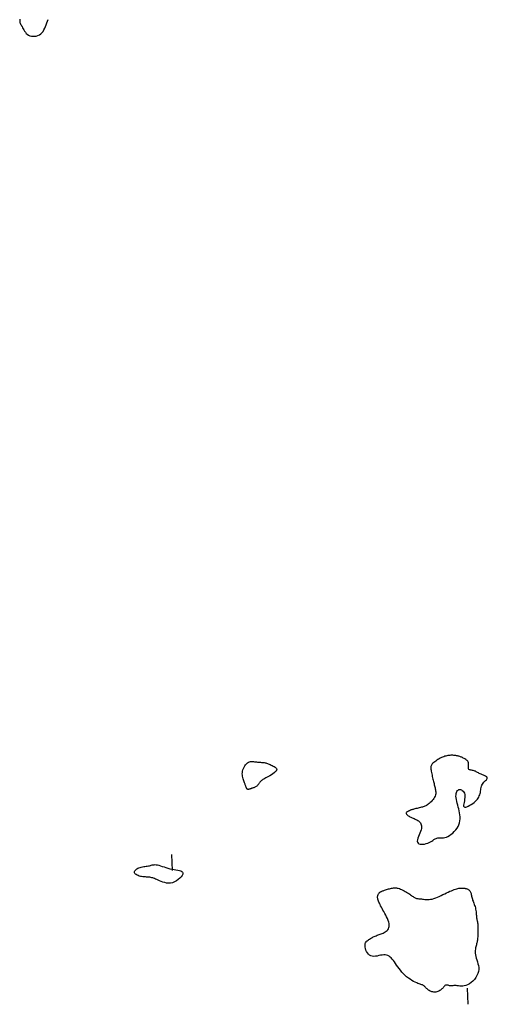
# Model space of a CAD drawing. Header units: millimetres. Extents: x 32690613 to 32693367, y 5343692 to 5344708.
# Tile 899 of 1009: x 32693011 to 32693040, y 5344403 to 5344464. Entities that reach past the tile are written whole.
import ezdxf

# ---------------------------------------------------------------- set-up
doc = ezdxf.new("R2010")
doc.units = ezdxf.units.MM
doc.header["$LTSCALE"] = 20
doc.layers.add('02-DGM_HL_491.50', color=72, linetype='Continuous')
doc.layers.add('02-DGM_HL_492.00', color=82, linetype='Continuous')

msp = doc.modelspace()

# ---------------------------------------------------------------- linework, layer by layer
at = {"layer": '02-DGM_HL_491.50', "elevation": 491.5, "flags": 128}
msp.add_lwpolyline([(32693011.021, 5344464.299), (32693011.014, 5344464.226), (32693011.017, 5344464.163), (32693011.028, 5344464.107), (32693011.046, 5344464.055), (32693011.07, 5344464.006), (32693011.099, 5344463.956), (32693011.13, 5344463.904), (32693011.164, 5344463.846), (32693011.198, 5344463.781), (32693011.234, 5344463.711), (32693011.272, 5344463.639), (32693011.315, 5344463.565), (32693011.364, 5344463.494), (32693011.421, 5344463.428), (32693011.485, 5344463.369), (32693011.56, 5344463.32), (32693011.645, 5344463.282), (32693011.738, 5344463.257), (32693011.837, 5344463.245), (32693011.94, 5344463.246), (32693012.042, 5344463.261), (32693012.141, 5344463.29), (32693012.235, 5344463.333), (32693012.321, 5344463.391), (32693012.397, 5344463.464), (32693012.463, 5344463.549), (32693012.521, 5344463.645), (32693012.571, 5344463.748), (32693012.617, 5344463.857), (32693012.658, 5344463.967), (32693012.697, 5344464.078), (32693012.735, 5344464.186), (32693012.773, 5344464.289)], dxfattribs=at)
at = {"layer": '02-DGM_HL_492.00', "elevation": 492, "flags": 128}
for points in [[(32693025.048, 5344416.713), (32693025.035, 5344416.746), (32693025.021, 5344416.781), (32693025.006, 5344416.819), (32693024.989, 5344416.861), (32693024.971, 5344416.906), (32693024.952, 5344416.956), (32693024.932, 5344417.01), (32693024.912, 5344417.07), (32693024.89, 5344417.134), (32693024.87, 5344417.203), (32693024.851, 5344417.275), (32693024.836, 5344417.351), (32693024.826, 5344417.43), (32693024.822, 5344417.512), (32693024.825, 5344417.594), (32693024.838, 5344417.678), (32693024.86, 5344417.762), (32693024.892, 5344417.845), (32693024.932, 5344417.925), (32693024.978, 5344418), (32693025.03, 5344418.069), (32693025.086, 5344418.13), (32693025.145, 5344418.181), (32693025.206, 5344418.221), (32693025.267, 5344418.248), (32693025.329, 5344418.265), (32693025.391, 5344418.272), (32693025.454, 5344418.272), (32693025.517, 5344418.267), (32693025.58, 5344418.259), (32693025.642, 5344418.249), (32693025.705, 5344418.24), (32693025.768, 5344418.234), (32693025.83, 5344418.229), (32693025.892, 5344418.225), (32693025.953, 5344418.222), (32693026.012, 5344418.219), (32693026.07, 5344418.215), (32693026.126, 5344418.21), (32693026.179, 5344418.203), (32693026.231, 5344418.193), (32693026.281, 5344418.181), (32693026.33, 5344418.166), (32693026.38, 5344418.148), (32693026.431, 5344418.128), (32693026.484, 5344418.106), (32693026.541, 5344418.081), (32693026.602, 5344418.053), (32693026.668, 5344418.023), (32693026.735, 5344417.99), (32693026.8, 5344417.955), (32693026.858, 5344417.917), (32693026.906, 5344417.876), (32693026.939, 5344417.832), (32693026.955, 5344417.784), (32693026.948, 5344417.733), (32693026.917, 5344417.678), (32693026.865, 5344417.621), (32693026.796, 5344417.563), (32693026.714, 5344417.505), (32693026.625, 5344417.447), (32693026.532, 5344417.392), (32693026.44, 5344417.34), (32693026.354, 5344417.293), (32693026.277, 5344417.25), (32693026.21, 5344417.213), (32693026.151, 5344417.179), (32693026.099, 5344417.147), (32693026.054, 5344417.117), (32693026.014, 5344417.088), (32693025.979, 5344417.058), (32693025.947, 5344417.027), (32693025.919, 5344416.993), (32693025.892, 5344416.958), (32693025.866, 5344416.921), (32693025.84, 5344416.885), (32693025.814, 5344416.849), (32693025.787, 5344416.814), (32693025.757, 5344416.781), (32693025.725, 5344416.751), (32693025.689, 5344416.724), (32693025.65, 5344416.701), (32693025.609, 5344416.68), (32693025.568, 5344416.662), (32693025.528, 5344416.646), (32693025.488, 5344416.632), (32693025.452, 5344416.62), (32693025.419, 5344416.61), (32693025.39, 5344416.6), (32693025.365, 5344416.591), (32693025.344, 5344416.584), (32693025.325, 5344416.577), (32693025.308, 5344416.57), (32693025.292, 5344416.564), (32693025.276, 5344416.559), (32693025.26, 5344416.554), (32693025.243, 5344416.55), (32693025.225, 5344416.545), (32693025.207, 5344416.542), (32693025.189, 5344416.541), (32693025.172, 5344416.541), (32693025.155, 5344416.542), (32693025.14, 5344416.547), (32693025.126, 5344416.554), (32693025.114, 5344416.564), (32693025.104, 5344416.577), (32693025.095, 5344416.592), (32693025.086, 5344416.611), (32693025.077, 5344416.633), (32693025.068, 5344416.657), (32693025.059, 5344416.684)], [(32693038.631, 5344416.132), (32693038.628, 5344416.035), (32693038.614, 5344415.933), (32693038.594, 5344415.832), (32693038.573, 5344415.734), (32693038.556, 5344415.644), (32693038.547, 5344415.566), (32693038.552, 5344415.504), (32693038.574, 5344415.463), (32693038.617, 5344415.444), (32693038.678, 5344415.447), (32693038.754, 5344415.468), (32693038.84, 5344415.504), (32693038.931, 5344415.553), (32693039.025, 5344415.609), (32693039.117, 5344415.672), (32693039.202, 5344415.738), (32693039.278, 5344415.803), (32693039.344, 5344415.869), (32693039.401, 5344415.934), (32693039.449, 5344416.001), (32693039.49, 5344416.068), (32693039.523, 5344416.137), (32693039.55, 5344416.208), (32693039.57, 5344416.28), (32693039.586, 5344416.355), (32693039.598, 5344416.431), (32693039.609, 5344416.508), (32693039.621, 5344416.584), (32693039.635, 5344416.66), (32693039.654, 5344416.733), (32693039.68, 5344416.803), (32693039.714, 5344416.869), (32693039.758, 5344416.931), (32693039.808, 5344416.988), (32693039.861, 5344417.042), (32693039.912, 5344417.091), (32693039.958, 5344417.137), (32693039.993, 5344417.179), (32693040.015, 5344417.219), (32693040.019, 5344417.257), (32693040.002, 5344417.292), (32693039.966, 5344417.325), (32693039.916, 5344417.357), (32693039.855, 5344417.388), (32693039.787, 5344417.417), (32693039.716, 5344417.446), (32693039.645, 5344417.475), (32693039.578, 5344417.504), (32693039.518, 5344417.532), (32693039.464, 5344417.561), (32693039.416, 5344417.589), (32693039.37, 5344417.615), (32693039.327, 5344417.64), (32693039.285, 5344417.662), (32693039.241, 5344417.681), (32693039.195, 5344417.697), (32693039.146, 5344417.709), (32693039.095, 5344417.719), (32693039.045, 5344417.727), (32693038.996, 5344417.736), (32693038.951, 5344417.747), (32693038.911, 5344417.762), (32693038.879, 5344417.782), (32693038.857, 5344417.809), (32693038.846, 5344417.843), (32693038.843, 5344417.885), (32693038.846, 5344417.931), (32693038.852, 5344417.982), (32693038.858, 5344418.035), (32693038.862, 5344418.088), (32693038.86, 5344418.141), (32693038.851, 5344418.192), (32693038.831, 5344418.24), (32693038.802, 5344418.284), (32693038.766, 5344418.325), (32693038.724, 5344418.363), (32693038.678, 5344418.398), (32693038.629, 5344418.43), (32693038.579, 5344418.459), (32693038.531, 5344418.485), (32693038.484, 5344418.509), (32693038.439, 5344418.53), (32693038.395, 5344418.549), (32693038.351, 5344418.566), (32693038.307, 5344418.581), (32693038.262, 5344418.595), (32693038.216, 5344418.607), (32693038.167, 5344418.618), (32693038.115, 5344418.628), (32693038.06, 5344418.637), (32693038.003, 5344418.644), (32693037.945, 5344418.65), (32693037.884, 5344418.654), (32693037.823, 5344418.656), (32693037.761, 5344418.655), (32693037.698, 5344418.652), (32693037.636, 5344418.647), (32693037.573, 5344418.638), (32693037.51, 5344418.627), (32693037.446, 5344418.611), (32693037.381, 5344418.592), (32693037.315, 5344418.569), (32693037.246, 5344418.542), (32693037.176, 5344418.511), (32693037.103, 5344418.474), (32693037.03, 5344418.434), (32693036.956, 5344418.391), (32693036.885, 5344418.346), (32693036.817, 5344418.3), (32693036.754, 5344418.254), (32693036.697, 5344418.208), (32693036.647, 5344418.165), (32693036.606, 5344418.123), (32693036.574, 5344418.083), (32693036.549, 5344418.044), (32693036.532, 5344418.003), (32693036.52, 5344417.959), (32693036.515, 5344417.912), (32693036.515, 5344417.86), (32693036.52, 5344417.801), (32693036.528, 5344417.735), (32693036.54, 5344417.663), (32693036.554, 5344417.586), (32693036.571, 5344417.506), (32693036.589, 5344417.424), (32693036.608, 5344417.341), (32693036.628, 5344417.26), (32693036.647, 5344417.181), (32693036.665, 5344417.105), (32693036.682, 5344417.033), (32693036.699, 5344416.963), (32693036.715, 5344416.897), (32693036.731, 5344416.832), (32693036.746, 5344416.768), (32693036.761, 5344416.706), (32693036.776, 5344416.644), (32693036.791, 5344416.582), (32693036.804, 5344416.519), (32693036.815, 5344416.456), (32693036.821, 5344416.393), (32693036.823, 5344416.329), (32693036.817, 5344416.263), (32693036.803, 5344416.196), (32693036.78, 5344416.127), (32693036.746, 5344416.056), (32693036.703, 5344415.985), (32693036.653, 5344415.914), (32693036.598, 5344415.845), (32693036.539, 5344415.779), (32693036.479, 5344415.718), (32693036.419, 5344415.663), (32693036.36, 5344415.615), (32693036.306, 5344415.576), (32693036.253, 5344415.543), (32693036.203, 5344415.516), (32693036.152, 5344415.495), (32693036.102, 5344415.477), (32693036.049, 5344415.461), (32693035.994, 5344415.446), (32693035.934, 5344415.432), (32693035.87, 5344415.416), (32693035.802, 5344415.4), (32693035.732, 5344415.383), (32693035.662, 5344415.366), (32693035.594, 5344415.349), (32693035.529, 5344415.332), (32693035.469, 5344415.317), (32693035.415, 5344415.302), (32693035.369, 5344415.289), (32693035.329, 5344415.277), (32693035.295, 5344415.266), (32693035.264, 5344415.255), (32693035.236, 5344415.244), (32693035.209, 5344415.233), (32693035.182, 5344415.221), (32693035.152, 5344415.208), (32693035.12, 5344415.193), (32693035.087, 5344415.177), (32693035.055, 5344415.159), (32693035.026, 5344415.14), (32693035.001, 5344415.118), (32693034.984, 5344415.094), (32693034.977, 5344415.069), (32693034.98, 5344415.04), (32693034.997, 5344415.01), (32693035.025, 5344414.978), (32693035.064, 5344414.944), (32693035.11, 5344414.91), (32693035.164, 5344414.876), (32693035.223, 5344414.843), (32693035.284, 5344414.811), (32693035.348, 5344414.781), (32693035.411, 5344414.753), (32693035.474, 5344414.727), (32693035.536, 5344414.702), (32693035.595, 5344414.676), (32693035.652, 5344414.649), (32693035.706, 5344414.619), (32693035.756, 5344414.586), (32693035.802, 5344414.548), (32693035.842, 5344414.506), (32693035.877, 5344414.457), (32693035.905, 5344414.402), (32693035.924, 5344414.341), (32693035.935, 5344414.273), (32693035.937, 5344414.198), (32693035.927, 5344414.115), (32693035.906, 5344414.024), (32693035.872, 5344413.926), (32693035.831, 5344413.822), (32693035.787, 5344413.716), (32693035.744, 5344413.611), (32693035.708, 5344413.511), (32693035.683, 5344413.417), (32693035.674, 5344413.334), (32693035.685, 5344413.265), (32693035.72, 5344413.211), (32693035.777, 5344413.173), (32693035.85, 5344413.15), (32693035.937, 5344413.139), (32693036.032, 5344413.141), (32693036.131, 5344413.153), (32693036.231, 5344413.176), (32693036.327, 5344413.207), (32693036.415, 5344413.245), (32693036.497, 5344413.288), (32693036.572, 5344413.334), (32693036.643, 5344413.381), (32693036.71, 5344413.425), (32693036.774, 5344413.465), (32693036.836, 5344413.497), (32693036.898, 5344413.521), (32693036.96, 5344413.534), (32693037.024, 5344413.538), (32693037.09, 5344413.538), (32693037.158, 5344413.536), (32693037.231, 5344413.537), (32693037.308, 5344413.543), (32693037.39, 5344413.558), (32693037.479, 5344413.585), (32693037.575, 5344413.628), (32693037.675, 5344413.685), (32693037.776, 5344413.754), (32693037.876, 5344413.835), (32693037.972, 5344413.926), (32693038.06, 5344414.024), (32693038.139, 5344414.129), (32693038.204, 5344414.239), (32693038.255, 5344414.352), (32693038.291, 5344414.469), (32693038.314, 5344414.587), (32693038.325, 5344414.708), (32693038.326, 5344414.83), (32693038.317, 5344414.953), (32693038.301, 5344415.077), (32693038.278, 5344415.201), (32693038.25, 5344415.325), (32693038.219, 5344415.448), (32693038.187, 5344415.568), (32693038.155, 5344415.686), (32693038.126, 5344415.8), (32693038.102, 5344415.91), (32693038.084, 5344416.013), (32693038.076, 5344416.111), (32693038.077, 5344416.2), (32693038.089, 5344416.282), (32693038.109, 5344416.354), (32693038.137, 5344416.415), (32693038.172, 5344416.465), (32693038.213, 5344416.503), (32693038.259, 5344416.527), (32693038.309, 5344416.537), (32693038.363, 5344416.531), (32693038.417, 5344416.511), (32693038.469, 5344416.477), (32693038.518, 5344416.43), (32693038.561, 5344416.371), (32693038.596, 5344416.302), (32693038.62, 5344416.222)], [(32693018.483, 5344411.703), (32693018.556, 5344411.725), (32693018.631, 5344411.742), (32693018.707, 5344411.756), (32693018.783, 5344411.767), (32693018.857, 5344411.777), (32693018.929, 5344411.787), (32693018.998, 5344411.798), (32693019.063, 5344411.809), (32693019.122, 5344411.823), (32693019.179, 5344411.838), (32693019.234, 5344411.852), (32693019.29, 5344411.863), (32693019.348, 5344411.871), (32693019.412, 5344411.874), (32693019.482, 5344411.869), (32693019.561, 5344411.857), (32693019.65, 5344411.834), (32693019.749, 5344411.804), (32693019.856, 5344411.769), (32693019.969, 5344411.73), (32693020.088, 5344411.69), (32693020.21, 5344411.651), (32693020.335, 5344411.616), (32693020.461, 5344411.586), (32693020.587, 5344411.563), (32693020.708, 5344411.545), (32693020.821, 5344411.528), (32693020.923, 5344411.51), (32693021.009, 5344411.488), (32693021.076, 5344411.458), (32693021.12, 5344411.417), (32693021.137, 5344411.362), (32693021.125, 5344411.292), (32693021.086, 5344411.21), (32693021.023, 5344411.122), (32693020.942, 5344411.031), (32693020.844, 5344410.944), (32693020.734, 5344410.866), (32693020.616, 5344410.8), (32693020.494, 5344410.753), (32693020.37, 5344410.728), (32693020.246, 5344410.723), (32693020.125, 5344410.735), (32693020.007, 5344410.759), (32693019.894, 5344410.792), (32693019.787, 5344410.831), (32693019.688, 5344410.873), (32693019.598, 5344410.913), (32693019.518, 5344410.949), (32693019.447, 5344410.98), (32693019.382, 5344411.008), (32693019.322, 5344411.031), (32693019.265, 5344411.05), (32693019.209, 5344411.066), (32693019.151, 5344411.078), (32693019.091, 5344411.088), (32693019.025, 5344411.094), (32693018.956, 5344411.099), (32693018.883, 5344411.104), (32693018.808, 5344411.108), (32693018.732, 5344411.114), (32693018.655, 5344411.122), (32693018.579, 5344411.133), (32693018.505, 5344411.148), (32693018.432, 5344411.169), (32693018.364, 5344411.194), (32693018.302, 5344411.223), (32693018.247, 5344411.256), (32693018.201, 5344411.292), (32693018.165, 5344411.33), (32693018.142, 5344411.37), (32693018.133, 5344411.412), (32693018.139, 5344411.453), (32693018.159, 5344411.495), (32693018.191, 5344411.536), (32693018.234, 5344411.575), (32693018.287, 5344411.613), (32693018.347, 5344411.647), (32693018.412, 5344411.677)], [(32693036.32, 5344404.13), (32693036.279, 5344404.165), (32693036.243, 5344404.202), (32693036.21, 5344404.237), (32693036.179, 5344404.272), (32693036.149, 5344404.305), (32693036.12, 5344404.335), (32693036.091, 5344404.362), (32693036.06, 5344404.384), (32693036.026, 5344404.401), (32693035.99, 5344404.415), (32693035.948, 5344404.427), (32693035.901, 5344404.44), (32693035.848, 5344404.455), (32693035.787, 5344404.475), (32693035.717, 5344404.501), (32693035.637, 5344404.534), (32693035.547, 5344404.578), (32693035.449, 5344404.63), (32693035.344, 5344404.692), (32693035.235, 5344404.762), (32693035.125, 5344404.839), (32693035.016, 5344404.924), (32693034.909, 5344405.016), (32693034.808, 5344405.113), (32693034.714, 5344405.216), (32693034.627, 5344405.323), (32693034.545, 5344405.431), (32693034.468, 5344405.539), (32693034.396, 5344405.646), (32693034.326, 5344405.748), (32693034.258, 5344405.845), (32693034.192, 5344405.934), (32693034.126, 5344406.015), (32693034.06, 5344406.085), (32693033.992, 5344406.145), (32693033.922, 5344406.195), (32693033.848, 5344406.233), (32693033.769, 5344406.26), (32693033.685, 5344406.275), (32693033.595, 5344406.278), (32693033.498, 5344406.269), (32693033.396, 5344406.251), (32693033.291, 5344406.229), (32693033.184, 5344406.208), (32693033.079, 5344406.191), (32693032.977, 5344406.184), (32693032.881, 5344406.19), (32693032.791, 5344406.213), (32693032.712, 5344406.258), (32693032.641, 5344406.321), (32693032.581, 5344406.397), (32693032.531, 5344406.484), (32693032.491, 5344406.575), (32693032.461, 5344406.668), (32693032.442, 5344406.758), (32693032.433, 5344406.841), (32693032.436, 5344406.914), (32693032.448, 5344406.977), (32693032.468, 5344407.031), (32693032.497, 5344407.079), (32693032.532, 5344407.12), (32693032.573, 5344407.158), (32693032.619, 5344407.193), (32693032.668, 5344407.226), (32693032.721, 5344407.259), (32693032.775, 5344407.292), (32693032.831, 5344407.325), (32693032.889, 5344407.357), (32693032.949, 5344407.387), (32693033.009, 5344407.416), (32693033.07, 5344407.444), (32693033.132, 5344407.469), (32693033.193, 5344407.492), (32693033.255, 5344407.514), (32693033.317, 5344407.536), (32693033.378, 5344407.557), (32693033.44, 5344407.58), (32693033.502, 5344407.604), (32693033.563, 5344407.632), (32693033.624, 5344407.664), (32693033.685, 5344407.7), (32693033.744, 5344407.741), (32693033.798, 5344407.788), (32693033.847, 5344407.841), (32693033.887, 5344407.901), (32693033.917, 5344407.968), (32693033.936, 5344408.043), (32693033.94, 5344408.126), (32693033.929, 5344408.218), (32693033.904, 5344408.316), (32693033.868, 5344408.42), (32693033.823, 5344408.528), (32693033.772, 5344408.637), (32693033.716, 5344408.746), (32693033.659, 5344408.854), (32693033.602, 5344408.958), (32693033.547, 5344409.058), (32693033.495, 5344409.152), (32693033.447, 5344409.241), (32693033.403, 5344409.326), (32693033.363, 5344409.405), (32693033.327, 5344409.479), (32693033.296, 5344409.548), (32693033.27, 5344409.612), (32693033.25, 5344409.672), (32693033.234, 5344409.726), (32693033.223, 5344409.776), (32693033.217, 5344409.822), (32693033.214, 5344409.865), (32693033.216, 5344409.903), (32693033.221, 5344409.939), (32693033.228, 5344409.972), (32693033.239, 5344410.003), (32693033.252, 5344410.031), (32693033.267, 5344410.056), (32693033.283, 5344410.08), (32693033.301, 5344410.102), (32693033.32, 5344410.122), (32693033.34, 5344410.141), (32693033.36, 5344410.158), (32693033.38, 5344410.174), (32693033.402, 5344410.189), (32693033.425, 5344410.203), (32693033.45, 5344410.217), (32693033.479, 5344410.231), (32693033.512, 5344410.245), (32693033.55, 5344410.26), (32693033.595, 5344410.276), (32693033.645, 5344410.293), (32693033.701, 5344410.31), (32693033.761, 5344410.329), (32693033.825, 5344410.347), (32693033.89, 5344410.364), (32693033.956, 5344410.381), (32693034.021, 5344410.396), (32693034.084, 5344410.409), (32693034.145, 5344410.419), (32693034.204, 5344410.427), (32693034.261, 5344410.431), (32693034.318, 5344410.431), (32693034.376, 5344410.427), (32693034.436, 5344410.419), (32693034.498, 5344410.405), (32693034.563, 5344410.386), (32693034.633, 5344410.36), (32693034.706, 5344410.33), (32693034.78, 5344410.295), (32693034.856, 5344410.257), (32693034.931, 5344410.216), (32693035.005, 5344410.173), (32693035.075, 5344410.129), (32693035.142, 5344410.086), (32693035.204, 5344410.043), (32693035.261, 5344410.002), (32693035.314, 5344409.962), (32693035.364, 5344409.925), (32693035.411, 5344409.891), (32693035.456, 5344409.86), (32693035.499, 5344409.834), (32693035.542, 5344409.812), (32693035.584, 5344409.796), (32693035.627, 5344409.783), (32693035.671, 5344409.774), (32693035.717, 5344409.767), (32693035.766, 5344409.762), (32693035.818, 5344409.757), (32693035.873, 5344409.751), (32693035.934, 5344409.744), (32693035.999, 5344409.735), (32693036.07, 5344409.726), (32693036.146, 5344409.717), (32693036.227, 5344409.711), (32693036.313, 5344409.708), (32693036.404, 5344409.712), (32693036.5, 5344409.723), (32693036.601, 5344409.743), (32693036.707, 5344409.772), (32693036.816, 5344409.811), (32693036.928, 5344409.857), (32693037.041, 5344409.907), (32693037.155, 5344409.961), (32693037.269, 5344410.017), (32693037.38, 5344410.072), (32693037.49, 5344410.125), (32693037.595, 5344410.174), (32693037.696, 5344410.219), (32693037.793, 5344410.259), (32693037.884, 5344410.295), (32693037.97, 5344410.327), (32693038.049, 5344410.354), (32693038.122, 5344410.376), (32693038.188, 5344410.394), (32693038.246, 5344410.406), (32693038.298, 5344410.415), (32693038.343, 5344410.419), (32693038.384, 5344410.421), (32693038.42, 5344410.421), (32693038.453, 5344410.419), (32693038.484, 5344410.417), (32693038.512, 5344410.415), (32693038.54, 5344410.413), (32693038.568, 5344410.412), (32693038.595, 5344410.41), (32693038.622, 5344410.408), (32693038.65, 5344410.404), (32693038.678, 5344410.399), (32693038.708, 5344410.392), (32693038.739, 5344410.382), (32693038.771, 5344410.369), (32693038.805, 5344410.353), (32693038.838, 5344410.333), (32693038.871, 5344410.31), (32693038.902, 5344410.283), (32693038.932, 5344410.251), (32693038.958, 5344410.215), (32693038.98, 5344410.175), (32693038.999, 5344410.129), (32693039.014, 5344410.08), (32693039.026, 5344410.027), (32693039.037, 5344409.97), (32693039.048, 5344409.912), (32693039.06, 5344409.852), (32693039.073, 5344409.79), (32693039.09, 5344409.729), (32693039.109, 5344409.667), (32693039.132, 5344409.604), (32693039.157, 5344409.541), (32693039.183, 5344409.477), (32693039.209, 5344409.41), (32693039.234, 5344409.341), (32693039.257, 5344409.269), (32693039.277, 5344409.194), (32693039.294, 5344409.115), (32693039.308, 5344409.033), (32693039.319, 5344408.95), (32693039.328, 5344408.867), (32693039.336, 5344408.787), (32693039.343, 5344408.71), (32693039.35, 5344408.637), (32693039.357, 5344408.571), (32693039.365, 5344408.513), (32693039.374, 5344408.461), (32693039.383, 5344408.416), (32693039.392, 5344408.376), (32693039.4, 5344408.34), (32693039.408, 5344408.307), (32693039.415, 5344408.277), (32693039.42, 5344408.249), (32693039.423, 5344408.221), (32693039.425, 5344408.192), (32693039.426, 5344408.162), (32693039.426, 5344408.129), (32693039.425, 5344408.091), (32693039.424, 5344408.048), (32693039.424, 5344407.998), (32693039.424, 5344407.94), (32693039.424, 5344407.873), (32693039.425, 5344407.799), (32693039.427, 5344407.72), (32693039.428, 5344407.637), (32693039.428, 5344407.554), (32693039.427, 5344407.471), (32693039.425, 5344407.392), (32693039.42, 5344407.317), (32693039.413, 5344407.25), (32693039.405, 5344407.188), (32693039.394, 5344407.13), (32693039.382, 5344407.074), (32693039.368, 5344407.02), (32693039.353, 5344406.965), (32693039.338, 5344406.907), (32693039.322, 5344406.847), (32693039.305, 5344406.781), (32693039.29, 5344406.71), (32693039.278, 5344406.634), (32693039.269, 5344406.553), (32693039.265, 5344406.466), (32693039.267, 5344406.375), (32693039.278, 5344406.279), (32693039.298, 5344406.178), (32693039.327, 5344406.073), (32693039.363, 5344405.963), (32693039.401, 5344405.849), (32693039.437, 5344405.732), (32693039.466, 5344405.612), (32693039.485, 5344405.49), (32693039.489, 5344405.366), (32693039.473, 5344405.24), (32693039.436, 5344405.114), (32693039.378, 5344404.989), (32693039.304, 5344404.869), (32693039.216, 5344404.756), (32693039.118, 5344404.652), (32693039.013, 5344404.56), (32693038.905, 5344404.482), (32693038.797, 5344404.421), (32693038.691, 5344404.38), (32693038.589, 5344404.354), (32693038.491, 5344404.342), (32693038.398, 5344404.341), (32693038.311, 5344404.346), (32693038.23, 5344404.355), (32693038.156, 5344404.365), (32693038.09, 5344404.373), (32693038.031, 5344404.376), (32693037.979, 5344404.374), (32693037.932, 5344404.37), (32693037.89, 5344404.364), (32693037.851, 5344404.358), (32693037.815, 5344404.353), (32693037.779, 5344404.351), (32693037.743, 5344404.352), (32693037.706, 5344404.359), (32693037.667, 5344404.368), (32693037.629, 5344404.379), (32693037.59, 5344404.391), (32693037.552, 5344404.401), (32693037.516, 5344404.407), (32693037.481, 5344404.409), (32693037.449, 5344404.403), (32693037.419, 5344404.39), (32693037.392, 5344404.37), (32693037.365, 5344404.344), (32693037.338, 5344404.313), (32693037.31, 5344404.279), (32693037.279, 5344404.241), (32693037.246, 5344404.203), (32693037.208, 5344404.165), (32693037.165, 5344404.127), (32693037.118, 5344404.092), (32693037.067, 5344404.059), (32693037.012, 5344404.03), (32693036.954, 5344404.006), (32693036.895, 5344403.986), (32693036.833, 5344403.973), (32693036.771, 5344403.967), (32693036.709, 5344403.968), (32693036.646, 5344403.977), (32693036.585, 5344403.991), (32693036.526, 5344404.011), (32693036.469, 5344404.036), (32693036.415, 5344404.064), (32693036.365, 5344404.096)]]:
    msp.add_lwpolyline(points, close=True, dxfattribs=at)
for points in [[(32693020.425, 5344412.502), (32693020.464, 5344411.503)], [(32693038.763, 5344404.212), (32693038.802, 5344403.212)]]:
    msp.add_lwpolyline(points, dxfattribs=at)

doc.saveas('drawing.dxf')
